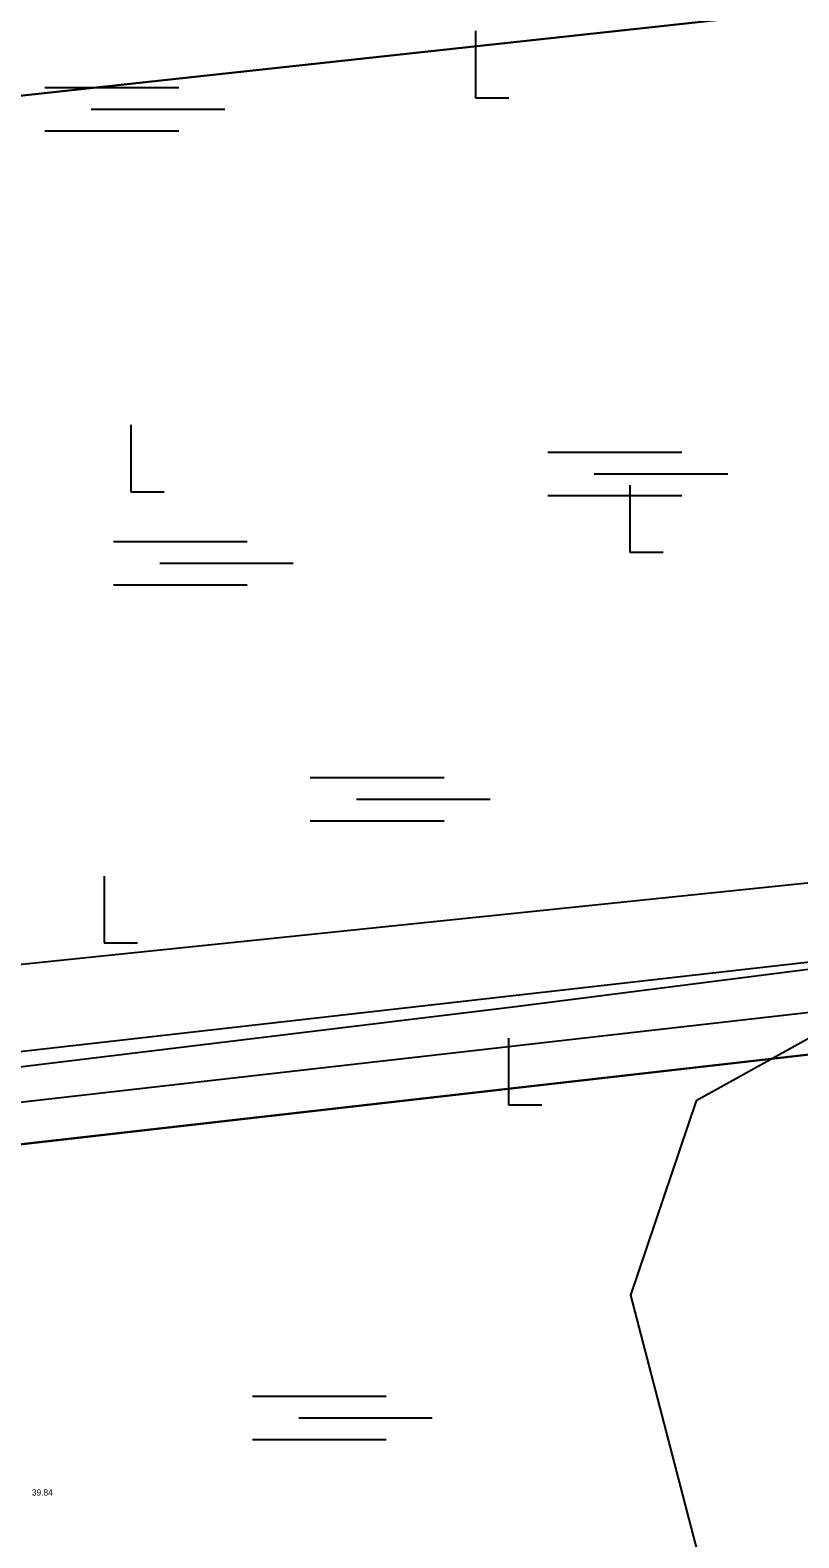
# Model space of a CAD drawing. Extents: x 544674 to 552202, y 6585829 to 6588119.
# Drawn here: x 549527.9 to 549564.8, y 6587310.1 to 6587382.4 of the extents above; entities that cross this region are included whole.
import ezdxf

# ---------------------------------------------------------------- set-up
doc = ezdxf.new("R2010")
doc.units = 0
for name, color, linetype in [('HALJASTUS', 7, 'Continuous'), ('illumineerimisjooned', 7, 'Continuous'), ('kataster', 7, 'Continuous'), ('Lõige', 7, 'Continuous'), ('maardlad', 7, 'Continuous'), ('ME', 7, 'Continuous'), ('MOOTKORG-EH2000', 7, 'Continuous'), ('Plokid', 7, 'Continuous'), ('Plokid orig', 7, 'Continuous'), ('RELJEEF', 7, 'Continuous')]:
    doc.layers.add(name, color=color, linetype=linetype)

# ---------------------------------------------------------------- blocks, each defined once
blk = doc.blocks.new('SOO')
at = {"layer": 'HALJASTUS'}
for p, q in [((-2.19, 0.65), (1.82, 0.65)), ((-0.8, 0), (3.2, 0)), ((-2.19, -0.65), (1.82, -0.65))]:
    blk.add_line(p, q, dxfattribs=at)
blk = doc.blocks.new('RAIESM')
at = {"layer": 'HALJASTUS'}
for p, q in [((0, 2), (0, 0)), ((0, 0), (1, 0))]:
    blk.add_line(p, q, dxfattribs=at)

msp = doc.modelspace()

# ---------------------------------------------------------------- linework, layer by layer
at = {"layer": 'illumineerimisjooned'}
msp.add_lwpolyline([(549385.759, 6587370.897), (549453.195, 6587391.496), (549657.69, 6587485.602), (549953.264, 6587514.367), (549959, 6587478.673), (549960.584, 6587470.411), (549966.491, 6587468.647), (550074.588, 6587526.998), (550194.651, 6587392.056), (550162.07, 6587337.455), (550384.802, 6587285.483), (550352.858, 6587156.225), (550166.563, 6587182.325), (550170.434, 6587196.945), (550126.763, 6587279.172), (549985.425, 6587249.939), (549966.482, 6587380.956), (549334.887, 6587309.084), (549332.256, 6587325.74), (549351.293, 6587327.741), (549373.837, 6587344.121)], close=True, dxfattribs=at)
at = {"layer": 'kataster'}
for points in [[(549961.32, 6587453.7), (549963.15, 6587426.56), (549325.21, 6587357.28), (549321.92, 6587377.99), (549324.1, 6587383.15)], [(549325.21, 6587357.28), (549963.15, 6587426.56), (549964.78, 6587378.75), (549333.21, 6587306.88)], [(549964.78, 6587378.75), (549983.75, 6587247.55), (550125.7, 6587276.91), (550168.3, 6587196.7), (550161.05, 6587169.32), (549691.27, 6587233.58), (549333.21, 6587306.88)]]:
    msp.add_lwpolyline(points, close=True, dxfattribs=at)
at = {"layer": 'Lõige'}
msp.add_lwpolyline([(549317.52, 6587312.891), (549389.662, 6587323.306), (549737.632, 6587359.41), (549942.2, 6587421.1), (550060.238, 6587456.014), (550146.758, 6587481.605)], dxfattribs=at)
at = {"layer": 'maardlad'}
msp.add_lwpolyline([(549329.95, 6587327.51), (549333.21, 6587306.88), (549964.78, 6587378.75), (549983.75, 6587247.55), (550125.7, 6587276.91), (550168.3, 6587196.7), (550164.05, 6587180.66), (550354.37, 6587153.99), (550387.23, 6587286.97), (550165.19, 6587338.78), (550197.12, 6587392.29), (550075.03, 6587529.51), (549966.27, 6587470.8), (549962.32, 6587471.98), (549960.97, 6587479.02), (549954.94, 6587516.54), (549657.16, 6587487.56), (549464.02, 6587398.68), (549961.32, 6587453.7), (549963.15, 6587426.56), (549380.16, 6587363.23), (549372.23, 6587345.42), (549350.55, 6587329.67)], close=True, dxfattribs=at)
at = {"layer": 'ME'}
msp.add_lwpolyline([(549384.302, 6587372.543), (549452.481, 6587393.37), (549657.16, 6587487.56), (549954.94, 6587516.54), (549960.97, 6587479.02), (549962.32, 6587471.98), (549966.27, 6587470.8), (550075.03, 6587529.51), (550197.12, 6587392.29), (550165.19, 6587338.78), (550387.23, 6587286.97), (550354.367, 6587153.994), (550164.052, 6587180.657), (550168.3, 6587196.7), (550125.7, 6587276.91), (549983.75, 6587247.55), (549964.78, 6587378.75), (549333.21, 6587306.88), (549329.952, 6587327.509), (549350.55, 6587329.674), (549372.228, 6587345.424), (549384.302, 6587372.543)], dxfattribs=at)
at = {"layer": 'Plokid'}
msp.add_lwpolyline([(549387.506, 6587368.921), (549454.051, 6587389.248), (549658.325, 6587483.253), (549951.252, 6587511.76), (549956.636, 6587478.257), (549958.501, 6587468.528), (549966.757, 6587466.063), (550074.057, 6587523.985), (550191.689, 6587391.775), (550158.326, 6587335.864), (550381.889, 6587283.698), (550351.048, 6587158.902), (550169.575, 6587184.327), (550172.995, 6587197.24), (550128.039, 6587281.887), (549987.436, 6587252.806), (549968.524, 6587383.604), (549336.899, 6587311.728), (549335.021, 6587323.618), (549352.183, 6587325.422), (549375.768, 6587342.557)], close=True, dxfattribs=at)
msp.add_lwpolyline([(549473.564, 6587326.124), (549483.457, 6587327.245), (549486.857, 6587327.68), (549522.939, 6587332.157), (549551.19, 6587335.585), (549567.599, 6587337.672)], dxfattribs=at)
at = {"layer": 'Plokid orig'}
msp.add_lwpolyline([(549384.302, 6587372.543), (549452.481, 6587393.37), (549657.16, 6587487.56), (549954.94, 6587516.54), (549960.97, 6587479.02), (549962.32, 6587471.98), (549966.27, 6587470.8), (550075.03, 6587529.51), (550197.12, 6587392.29), (550165.19, 6587338.78), (550387.23, 6587286.97), (550354.367, 6587153.994), (550164.052, 6587180.657), (550168.3, 6587196.7), (550125.7, 6587276.91), (549983.75, 6587247.55), (549964.78, 6587378.75), (549333.21, 6587306.88), (549329.952, 6587327.509), (549350.55, 6587329.674), (549372.228, 6587345.424), (549384.302, 6587372.543)], dxfattribs=at)
at = {"layer": 'RELJEEF'}
for points in [[(549708.658, 6587370.839), (549681.742, 6587372.3), (549654.826, 6587373.761), (549631.278, 6587360.408), (549625.615, 6587345.895), (549616.851, 6587336.189), (549604.436, 6587345.164), (549595.673, 6587347.147), (549576.268, 6587340.155), (549559.859, 6587331.06)], [(549559.859, 6587331.06), (549556.7, 6587321.756), (549563.913, 6587294.084), (549581.5, 6587284.005), (549608.803, 6587279.651), (549625.734, 6587270.586), (549649.222, 6587273.627), (549681.325, 6587270.332), (549710.849, 6587273.463), (549718.778, 6587279.83), (549722.638, 6587291.415), (549721.386, 6587298.72), (549726.289, 6587313.019), (549726.811, 6587325.334), (549713.457, 6587337.858), (549710.014, 6587344.121), (549711.997, 6587356.645)]]:
    msp.add_lwpolyline(points, dxfattribs=at)

# ---------------------------------------------------------------- block references
at = {"layer": 'HALJASTUS', "xscale": 1.6, "yscale": 1.6000000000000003}
for name, p in [('RAIESM', (549549.27, 6587379.141)), ('SOO', (549532.135, 6587378.591)), ('RAIESM', (549532.756, 6587360.261)), ('SOO', (549556.25, 6587361.122)), ('RAIESM', (549556.673, 6587357.37)), ('SOO', (549535.421, 6587356.83)), ('SOO', (549544.855, 6587345.518)), ('RAIESM', (549531.467, 6587338.637)), ('RAIESM', (549550.859, 6587330.872)), ('SOO', (549542.08, 6587315.875))]:
    msp.add_blockref(name, p, dxfattribs=at)

# ---------------------------------------------------------------- texts
at = {"layer": 'MOOTKORG-EH2000'}
msp.add_text(' 39.84', height=0.3, dxfattribs=at).set_placement((549527.895, 6587312.145))

doc.saveas('drawing.dxf')
